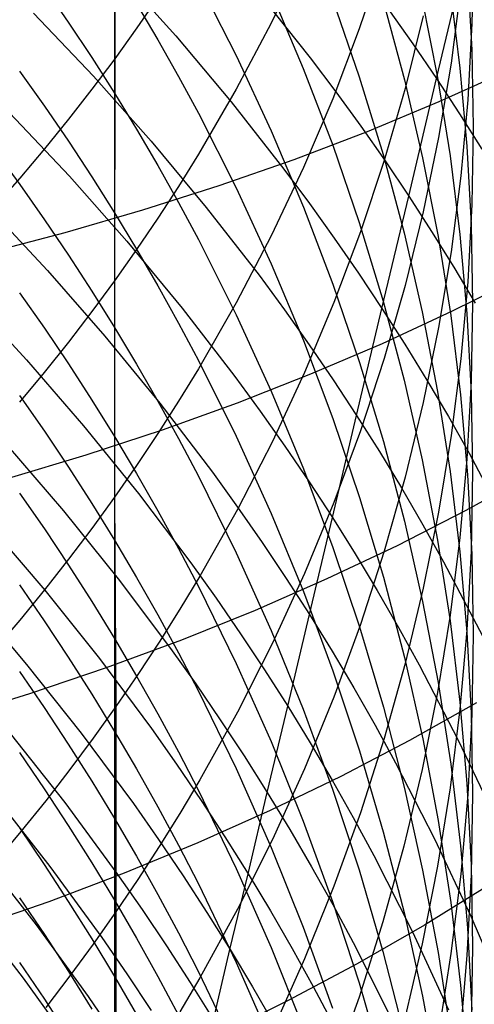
# Model space of a CAD drawing. Extents: x -383 to 1849, y -1185 to -529.
# Tile 261 of 656: x 220.78 to 223.26, y -1094.32 to -1088.96. Entities that reach past the tile are written whole.
import ezdxf

# ---------------------------------------------------------------- set-up
doc = ezdxf.new("R2010")
doc.units = 0
doc.layers.add('PREDEFINITO', color=7, linetype='CONTINUOUS')

msp = doc.modelspace()

# ---------------------------------------------------------------- linework, layer by layer
at = {"layer": 'PREDEFINITO'}
for p, q in [((221.301, -1086.6782, 640.1766), (221.3007, -1089.1759, 637.3242)), ((223.252, -1088.5696, 625.7504), (223.2447, -1088.985, 626.0143)), ((222.3266, -1088.6187, 634.5336), (222.1516, -1088.9832, 634.8079)), ((222.7609, -1088.6313, 632.261), (222.6316, -1089.0145, 632.5377)), ((223.0516, -1089.2846, 542.3873), (223.2095, -1088.6199, 541.0051)), ((221.2994, -1088.6831, 610.6839), (221.2996, -1089.3628, 609.2362)), ((221.3182, -1088.7024, 545.907), (221.6327, -1089.0517, 545.7745)), ((223.2208, -1088.7074, 623.7903), (223.2439, -1089.1274, 624.0456)), ((220.9172, -1088.7867, 609.0003), (221.0484, -1088.9766, 609.078)), ((221.7567, -1088.7571, 612.4751), (221.9625, -1089.1592, 612.6585)), ((223.1843, -1088.7924, 627.9941), (223.1313, -1089.1997, 628.2643)), ((221.5365, -1088.8403, 637.0612), (221.4205, -1089.0089, 637.1934)), ((222.0766, -1088.8084, 544.2459), (222.3653, -1089.1719, 544.0969)), ((222.1521, -1088.8181, 614.2967), (222.3271, -1089.2293, 614.4942)), ((223.126, -1088.8043, 621.8501), (223.1793, -1089.2273, 622.096)), ((221.4196, -1088.8776, 610.7678), (221.5358, -1089.0741, 610.8528)), ((222.487, -1088.858, 616.146), (222.6316, -1089.2755, 616.3568)), ((222.7627, -1088.8691, 618.0216), (222.8771, -1089.2903, 618.2448)), ((222.9741, -1088.8557, 619.9253), (223.0578, -1089.2791, 620.1604)), ((220.8593, -1088.9291, 547.4203), (221.1854, -1089.2719, 547.2983)), ((222.7907, -1088.9084, 542.5534), (222.923, -1089.0955, 542.471)), ((222.9792, -1088.9424, 630.2585), (222.8805, -1089.3376, 630.532)), ((221.0484, -1088.9766, 609.078), (221.1759, -1089.1687, 609.1566)), ((221.4205, -1089.0089, 637.1934), (221.3007, -1089.1759, 637.3242)), ((222.1516, -1088.9832, 634.8079), (221.9615, -1089.3424, 635.0782)), ((223.2447, -1088.985, 626.0143), (223.2221, -1089.3998, 626.2779)), ((221.6327, -1089.0517, 545.7745), (221.934, -1089.4098, 545.6365)), ((222.6316, -1089.0145, 632.5377), (222.487, -1089.3938, 632.8114)), ((221.5358, -1089.0741, 610.8528), (221.6482, -1089.2725, 610.9385)), ((222.923, -1089.0955, 542.471), (223.0517, -1089.2846, 542.3872)), ((221.1759, -1089.1687, 609.1566), (221.2997, -1089.3628, 609.236)), ((221.9625, -1089.1592, 612.6585), (222.153, -1089.5678, 612.8448)), ((222.3653, -1089.1719, 544.0969), (222.5045, -1089.3566, 544.0203)), ((223.2439, -1089.1274, 624.0456), (223.2518, -1089.5479, 624.3013)), ((221.3007, -1089.1759, 637.3242), (221.1772, -1089.341, 637.4537)), ((221.3007, -1089.1759, 637.3242), (221.2998, -1090.3837, 635.8618)), ((223.1313, -1089.1997, 628.2643), (223.063, -1089.6052, 628.5333)), ((220.7837, -1089.244, 607.4774), (220.9183, -1089.4334, 607.5506)), ((221.1854, -1089.2719, 547.2983), (221.4988, -1089.6237, 547.1711)), ((221.6482, -1089.2725, 610.9385), (221.7568, -1089.4727, 611.0251)), ((222.3271, -1089.2293, 614.4942), (222.487, -1089.6459, 614.6943)), ((222.6316, -1089.2755, 616.3568), (222.761, -1089.6975, 616.5698)), ((223.0578, -1089.2791, 620.1604), (223.1262, -1089.7049, 620.3969)), ((223.4451, -1089.2396, 507.6927), (223.0644, -1089.411, 507.4317)), ((223.1793, -1089.2273, 622.096), (223.2173, -1089.6517, 622.3427)), ((222.8771, -1089.2903, 618.2448), (222.9763, -1089.715, 618.4697)), ((222.9004, -1089.9228, 543.7824), (223.0516, -1089.2846, 542.3873)), ((223.0517, -1089.2846, 542.3872), (223.1766, -1089.4755, 542.302)), ((221.1772, -1089.341, 637.4537), (221.0499, -1089.5045, 637.5818)), ((221.2996, -1089.3628, 609.2362), (221.3003, -1090.0142, 607.775)), ((221.2997, -1089.3628, 609.236), (221.4197, -1089.559, 609.3163)), ((221.9615, -1089.3424, 635.0782), (221.7561, -1089.6958, 635.3441)), ((222.5045, -1089.3566, 544.0203), (222.6401, -1089.5434, 543.9423)), ((222.8805, -1089.3376, 630.532), (222.7666, -1089.7296, 630.8034)), ((220.9183, -1089.4334, 607.5506), (221.0494, -1089.6249, 607.6245)), ((221.934, -1089.4098, 545.6365), (222.2219, -1089.7763, 545.4931)), ((222.487, -1089.3938, 632.8114), (222.3273, -1089.7685, 633.082)), ((223.0644, -1089.411, 507.4317), (222.6743, -1089.5729, 507.1783)), ((223.2221, -1089.3998, 626.2779), (223.1843, -1089.8138, 626.5409)), ((220.5041, -1089.4856, 605.8825), (220.7839, -1089.8607, 606.0189)), ((220.7283, -1089.4695, 548.8172), (221.0543, -1089.8145, 548.7005)), ((221.7568, -1089.4727, 611.0251), (221.9625, -1089.8783, 611.2005)), ((223.1766, -1089.4755, 542.302), (223.2978, -1089.6683, 542.2155)), ((221.0499, -1089.5045, 637.5818), (220.9189, -1089.6661, 637.7085)), ((222.6401, -1089.5434, 543.9423), (222.7721, -1089.7321, 543.863)), ((223.2518, -1089.5479, 624.3013), (223.2444, -1089.9684, 624.5569)), ((221.4197, -1089.559, 609.3163), (221.5359, -1089.7572, 609.3974)), ((222.153, -1089.5678, 612.8448), (222.3283, -1089.9824, 613.0339)), ((222.6743, -1089.5729, 507.1783), (222.2754, -1089.7251, 506.9327)), ((221.0494, -1089.6249, 607.6245), (221.1768, -1089.8185, 607.6993)), ((221.4988, -1089.6237, 547.1711), (221.7993, -1089.9843, 547.0387)), ((222.487, -1089.6459, 614.6943), (222.6316, -1090.0675, 614.8968)), ((223.063, -1089.6052, 628.5333), (222.9796, -1090.0085, 628.8008)), ((223.2173, -1089.6517, 622.3427), (223.2401, -1090.0771, 622.59)), ((220.9189, -1089.6661, 637.7085), (220.7843, -1089.8259, 637.8338)), ((221.7561, -1089.6958, 635.3441), (221.6477, -1089.8702, 635.4754)), ((222.761, -1089.6975, 616.5698), (222.8752, -1090.1234, 616.7847)), ((223.1262, -1089.7049, 620.3969), (223.1795, -1090.1326, 620.6344)), ((221.5359, -1089.7572, 609.3974), (221.6483, -1089.9572, 609.4792)), ((222.2754, -1089.7251, 506.9327), (221.8681, -1089.8676, 506.6952)), ((222.7666, -1089.7296, 630.8034), (222.6374, -1090.118, 631.0723)), ((222.7721, -1089.7321, 543.863), (222.9004, -1089.9228, 543.7823)), ((222.9763, -1089.715, 618.4697), (223.0602, -1090.1425, 618.6962)), ((221.0543, -1089.8145, 548.7005), (221.3677, -1090.1686, 548.5789)), ((222.3273, -1089.7685, 633.082), (222.1523, -1090.1383, 633.349)), ((222.2219, -1089.7763, 545.4931), (222.3606, -1089.9626, 545.4194)), ((223.1843, -1089.8138, 626.5409), (223.1313, -1090.2264, 626.803)), ((220.7843, -1089.8259, 637.8338), (220.5044, -1090.1399, 638.08)), ((220.7839, -1089.8607, 606.0189), (220.9185, -1090.0515, 606.0883)), ((221.1768, -1089.8185, 607.6993), (221.3004, -1090.0142, 607.7748)), ((221.8681, -1089.8676, 506.6952), (221.4528, -1090, 506.4659)), ((221.6477, -1089.8702, 635.4754), (221.5355, -1090.0431, 635.6055)), ((221.9625, -1089.8783, 611.2005), (222.1531, -1090.2905, 611.3787)), ((222.755, -1090.5337, 545.1906), (222.9004, -1089.9228, 543.7824)), ((222.9004, -1089.9228, 543.7823), (223.025, -1090.1153, 543.7003)), ((221.6483, -1089.9572, 609.4792), (221.7568, -1090.1591, 609.5618)), ((222.3606, -1089.9626, 545.4194), (222.4957, -1090.151, 545.3444)), ((223.2444, -1089.9684, 624.5569), (223.2218, -1090.3884, 624.8122)), ((220.6104, -1089.9797, 550.2252), (220.9352, -1090.3271, 550.1137)), ((221.4528, -1090, 506.4659), (221.03, -1090.1223, 506.2453)), ((221.3003, -1090.0142, 607.775), (221.3002, -1090.637, 606.3015)), ((221.3004, -1090.0142, 607.7748), (221.4202, -1090.2119, 607.8512)), ((221.7993, -1089.9843, 547.0387), (222.0861, -1090.3536, 546.9012)), ((222.3283, -1089.9824, 613.0339), (222.4884, -1090.4026, 613.2255)), ((222.9796, -1090.0085, 628.8008), (222.8809, -1090.409, 629.0665)), ((220.9185, -1090.0515, 606.0883), (221.0495, -1090.2446, 606.1586)), ((221.5355, -1090.0431, 635.6055), (221.4196, -1090.2143, 635.7343)), ((222.6316, -1090.0675, 614.8968), (222.761, -1090.4936, 615.1014)), ((223.2401, -1090.0771, 622.59), (223.2477, -1090.5029, 622.8376)), ((221.03, -1090.1223, 506.2453), (220.6002, -1090.2343, 506.0335)), ((222.6374, -1090.118, 631.0723), (222.493, -1090.5024, 631.3384)), ((222.8752, -1090.1234, 616.7847), (222.9741, -1090.5528, 617.0015)), ((223.025, -1090.1153, 543.7003), (223.1459, -1090.3097, 543.617)), ((223.1795, -1090.1326, 620.6344), (223.2175, -1090.5618, 620.8727)), ((221.3677, -1090.1686, 548.5789), (221.6679, -1090.5316, 548.4523)), ((221.7568, -1090.1591, 609.5618), (221.9625, -1090.5682, 609.7292)), ((222.1523, -1090.1383, 633.349), (221.9622, -1090.5028, 633.6121)), ((222.4957, -1090.151, 545.3444), (222.6273, -1090.3414, 545.2681)), ((223.0602, -1090.1425, 618.6962), (223.1289, -1090.5725, 618.924)), ((221.4196, -1090.2143, 635.7343), (221.2998, -1090.3837, 635.8618)), ((221.4202, -1090.2119, 607.8512), (221.5363, -1090.4116, 607.9283)), ((223.1313, -1090.2264, 626.803), (223.063, -1090.6371, 627.064)), ((221.0495, -1090.2446, 606.1586), (221.1768, -1090.4397, 606.2295)), ((222.1531, -1090.2905, 611.3787), (222.3284, -1090.7088, 611.5595)), ((220.9352, -1090.3271, 550.1137), (221.2474, -1090.6838, 549.9974)), ((222.6273, -1090.3414, 545.2681), (222.7551, -1090.5337, 545.1905)), ((223.1459, -1090.3097, 543.617), (223.263, -1090.5059, 543.5324)), ((221.2998, -1090.3837, 635.8618), (221.1762, -1090.5514, 635.988)), ((221.2998, -1090.3837, 635.8618), (221.3005, -1091.5595, 634.3749)), ((222.0861, -1090.3536, 546.9012), (222.2244, -1090.5413, 546.8305)), ((222.4884, -1090.4026, 613.2255), (222.6332, -1090.8277, 613.4194)), ((223.5093, -1090.364, 509.3518), (223.1378, -1090.5495, 509.0892)), ((223.2218, -1090.3884, 624.8122), (223.184, -1090.8075, 625.067)), ((220.7837, -1090.4488, 604.5487), (220.9183, -1090.641, 604.6143)), ((221.1768, -1090.4397, 606.2295), (221.3003, -1090.637, 606.3013)), ((221.5363, -1090.4116, 607.9283), (221.6486, -1090.6133, 608.0062)), ((222.8809, -1090.409, 629.0665), (222.767, -1090.8063, 629.3301)), ((220.4958, -1090.464, 551.6431), (220.8201, -1090.8135, 551.5369)), ((221.9622, -1090.5028, 633.6121), (221.7568, -1090.8614, 633.871)), ((222.493, -1090.5024, 631.3384), (222.3335, -1090.8823, 631.6013)), ((222.761, -1090.4936, 615.1014), (222.8751, -1090.9237, 615.3079)), ((223.2477, -1090.5029, 622.8376), (223.24, -1090.9288, 623.0851)), ((221.1762, -1090.5514, 635.988), (221.0489, -1090.7173, 636.1128)), ((221.6679, -1090.5316, 548.4523), (221.9547, -1090.9033, 548.3207)), ((222.2244, -1090.5413, 546.8305), (222.359, -1090.7311, 546.7585)), ((222.6174, -1091.1168, 546.611), (222.755, -1090.5337, 545.1906)), ((222.7551, -1090.5337, 545.1905), (222.8792, -1090.7279, 545.1116)), ((223.1378, -1090.5495, 509.0892), (222.7566, -1090.7255, 508.8337)), ((222.9741, -1090.5528, 617.0015), (223.0578, -1090.9851, 617.2197)), ((223.2175, -1090.5618, 620.8727), (223.2403, -1090.9919, 621.1116)), ((221.6486, -1090.6133, 608.0062), (221.757, -1090.8168, 608.0848)), ((221.9625, -1090.5682, 609.7292), (222.1531, -1090.9839, 609.8992)), ((223.1289, -1090.5725, 618.924), (223.1824, -1091.0045, 619.1528)), ((220.9183, -1090.641, 604.6143), (221.0493, -1090.8353, 604.6807)), ((221.3002, -1090.637, 606.3015), (221.3, -1091.2304, 604.8158)), ((221.3003, -1090.637, 606.3013), (221.4201, -1090.8363, 606.3738)), ((223.063, -1090.6371, 627.064), (222.9796, -1091.0456, 627.3235)), ((221.0489, -1090.7173, 636.1128), (220.9179, -1090.8814, 636.2363)), ((221.2474, -1090.6838, 549.9974), (221.5466, -1091.0495, 549.8764)), ((222.3284, -1090.7088, 611.5595), (222.4885, -1091.1326, 611.7428)), ((222.7566, -1090.7255, 508.8337), (222.3661, -1090.8919, 508.5856)), ((222.359, -1090.7311, 546.7585), (222.4901, -1090.923, 546.6854)), ((222.8792, -1090.7279, 545.1116), (222.9995, -1090.9241, 545.0315)), ((220.8201, -1090.8135, 551.5369), (221.1317, -1091.1724, 551.4261)), ((221.757, -1090.8168, 608.0848), (221.9626, -1091.2291, 608.244)), ((222.6332, -1090.8277, 613.4194), (222.7629, -1091.2574, 613.6153)), ((222.767, -1090.8063, 629.3301), (222.6378, -1091.1999, 629.5912)), ((223.184, -1090.8075, 625.067), (223.1309, -1091.2252, 625.321)), ((220.9179, -1090.8814, 636.2363), (220.7833, -1091.0437, 636.3584)), ((221.0493, -1090.8353, 604.6807), (221.1766, -1091.0318, 604.7478)), ((221.4201, -1090.8363, 606.3738), (221.536, -1091.0377, 606.447)), ((221.7568, -1090.8614, 633.871), (221.6484, -1091.0384, 633.9988)), ((222.3335, -1090.8823, 631.6013), (222.1586, -1091.2572, 631.8609)), ((221.9547, -1090.9033, 548.3207), (222.0928, -1091.0923, 548.2531)), ((222.3661, -1090.8919, 508.5856), (221.9668, -1091.0485, 508.3451)), ((222.4901, -1090.923, 546.6854), (222.6174, -1091.1168, 546.6109)), ((222.8751, -1090.9237, 615.3079), (222.974, -1091.3573, 615.5161)), ((222.9995, -1090.9241, 545.0315), (223.1162, -1091.122, 544.9501)), ((223.24, -1090.9288, 623.0851), (223.2172, -1091.3541, 623.3324)), ((222.1531, -1090.9839, 609.8992), (222.3283, -1091.4056, 610.0718)), ((223.0578, -1090.9851, 617.2197), (223.1262, -1091.4199, 617.4392)), ((223.2403, -1090.9919, 621.1116), (223.2479, -1091.4225, 621.3507)), ((220.7837, -1091.0079, 603.0662), (220.9183, -1091.2013, 603.128)), ((221.1766, -1091.0318, 604.7478), (221.3001, -1091.2304, 604.8156)), ((221.536, -1091.0377, 606.447), (221.6482, -1091.241, 606.521)), ((221.6484, -1091.0384, 633.9988), (221.5363, -1091.2138, 634.1254)), ((222.9796, -1091.0456, 627.3235), (222.8809, -1091.4512, 627.5812)), ((223.1824, -1091.0045, 619.1528), (223.2207, -1091.4379, 619.3823)), ((221.5466, -1091.0495, 549.8764), (221.8321, -1091.424, 549.7506)), ((221.9668, -1091.0485, 508.3451), (221.5592, -1091.1951, 508.1125)), ((222.0928, -1091.0923, 548.2531), (222.2274, -1091.2833, 548.1844)), ((222.4855, -1091.6715, 548.0433), (222.6174, -1091.1168, 546.611)), ((222.4885, -1091.1326, 611.7428), (222.6334, -1091.5615, 611.9282)), ((222.6174, -1091.1168, 546.6109), (222.7411, -1091.3125, 546.5352)), ((223.1162, -1091.122, 544.9501), (223.229, -1091.3216, 544.8675)), ((220.9183, -1091.2013, 603.128), (221.0493, -1091.3969, 603.1905)), ((221.1317, -1091.1724, 551.4261), (221.4303, -1091.5404, 551.3109)), ((221.5592, -1091.1951, 508.1125), (221.1436, -1091.3316, 507.8881)), ((222.6378, -1091.1999, 629.5912), (222.4935, -1091.5895, 629.8497)), ((221.3, -1091.2304, 604.8158), (221.3001, -1091.7946, 603.3179)), ((221.3001, -1091.2304, 604.8156), (221.4199, -1091.4311, 604.8842)), ((221.5363, -1091.2138, 634.1254), (221.4203, -1091.3875, 634.2508)), ((221.6482, -1091.241, 606.521), (221.7565, -1091.4461, 606.5956)), ((221.9626, -1091.2291, 608.244), (222.1529, -1091.6481, 608.4058)), ((222.1586, -1091.2572, 631.8609), (221.9686, -1091.6267, 632.1166)), ((222.7629, -1091.2574, 613.6153), (222.8773, -1091.6911, 613.8131)), ((223.1309, -1091.2252, 625.321), (223.0627, -1091.6411, 625.5738)), ((220.7108, -1091.2727, 552.9698), (221.0221, -1091.6336, 552.8646)), ((222.2274, -1091.2833, 548.1844), (222.3583, -1091.4764, 548.1144)), ((222.7411, -1091.3125, 546.5352), (222.861, -1091.5101, 546.4584)), ((221.1436, -1091.3316, 507.8881), (220.7205, -1091.4578, 507.6721)), ((222.974, -1091.3573, 615.5161), (223.0577, -1091.7938, 615.7258)), ((223.2172, -1091.3541, 623.3324), (223.1791, -1091.7785, 623.5791)), ((223.229, -1091.3216, 544.8675), (223.4435, -1091.7259, 544.6989)), ((221.0493, -1091.3969, 603.1905), (221.1766, -1091.5947, 603.2538)), ((221.4203, -1091.3875, 634.2508), (221.3005, -1091.5595, 634.3749)), ((222.3283, -1091.4056, 610.0718), (222.4884, -1091.833, 610.2467)), ((223.1262, -1091.4199, 617.4392), (223.1795, -1091.8567, 617.6596)), ((221.4199, -1091.4311, 604.8842), (221.5359, -1091.6339, 604.9534)), ((221.7565, -1091.4461, 606.5956), (221.9619, -1091.8619, 606.7468)), ((221.8321, -1091.424, 549.7506), (221.9697, -1091.6144, 549.6861)), ((222.8809, -1091.4512, 627.5812), (222.767, -1091.8537, 627.8369)), ((223.5739, -1091.4329, 511.042), (223.2113, -1091.633, 510.7777)), ((223.2207, -1091.4379, 619.3823), (223.2438, -1091.8723, 619.6124)), ((223.2479, -1091.4225, 621.3507), (223.2403, -1091.8531, 621.5898)), ((222.3583, -1091.4764, 548.1144), (222.4856, -1091.6715, 548.0432)), ((222.861, -1091.5101, 546.4584), (222.9771, -1091.7096, 546.3803)), ((220.7836, -1091.5377, 601.5728), (220.9182, -1091.7323, 601.6308)), ((221.3005, -1091.5595, 634.3749), (221.177, -1091.7296, 634.4977)), ((221.3005, -1091.5595, 634.3749), (221.3072, -1092.6982, 632.8584)), ((221.4303, -1091.5404, 551.3109), (221.7152, -1091.9173, 551.1911)), ((222.6334, -1091.5615, 611.9282), (222.763, -1091.9949, 612.1156)), ((221.0221, -1091.6336, 552.8646), (221.3203, -1092.0036, 552.7553)), ((221.1766, -1091.5947, 603.2538), (221.3002, -1091.7946, 603.3177)), ((221.5359, -1091.6339, 604.9534), (221.6481, -1091.8386, 605.0234)), ((221.9686, -1091.6267, 632.1166), (221.7634, -1091.9903, 632.3684)), ((221.9697, -1091.6144, 549.6861), (222.1036, -1091.8069, 549.6203)), ((222.4935, -1091.5895, 629.8497), (222.3339, -1091.9745, 630.1051)), ((223.2113, -1091.633, 510.7777), (222.8385, -1091.8238, 510.52)), ((222.1529, -1091.6481, 608.4058), (222.3281, -1092.0733, 608.57)), ((222.3605, -1092.1981, 549.4855), (222.4855, -1091.6715, 548.0433)), ((222.4856, -1091.6715, 548.0432), (222.6091, -1091.8686, 547.9709)), ((223.0627, -1091.6411, 625.5738), (222.9792, -1092.0546, 625.8252)), ((220.6091, -1091.702, 554.4108), (220.9198, -1092.065, 554.3113)), ((220.9182, -1091.7323, 601.6308), (221.0492, -1091.9291, 601.6895)), ((221.177, -1091.7296, 634.4977), (221.0497, -1091.898, 634.6193)), ((222.8773, -1091.6911, 613.8131), (222.9765, -1092.1282, 614.0124)), ((222.9771, -1091.7096, 546.3803), (223.0895, -1091.9108, 546.3011)), ((221.3001, -1091.7946, 603.3179), (221.3, -1092.3292, 601.8089)), ((221.3002, -1091.7946, 603.3177), (221.4199, -1091.9966, 603.3823)), ((223.0577, -1091.7938, 615.7258), (223.1262, -1092.2329, 615.9366)), ((223.1791, -1091.7785, 623.5791), (223.1258, -1092.2015, 623.825)), ((221.6481, -1091.8386, 605.0234), (221.7564, -1092.0451, 605.0939)), ((222.1036, -1091.8069, 549.6203), (222.2339, -1092.0015, 549.5534)), ((222.8385, -1091.8238, 510.52), (222.456, -1092.0049, 510.2694)), ((222.4884, -1091.833, 610.2467), (222.6333, -1092.2655, 610.4236)), ((221.0497, -1091.898, 634.6193), (220.9187, -1092.0645, 634.7395)), ((221.9619, -1091.8619, 606.7468), (222.152, -1092.2843, 606.9005)), ((222.6091, -1091.8686, 547.9709), (222.7289, -1092.0676, 547.8974)), ((222.767, -1091.8537, 627.8369), (222.6378, -1092.2524, 628.0902)), ((223.1795, -1091.8567, 617.6596), (223.2175, -1092.2949, 617.8808)), ((223.2403, -1091.8531, 621.5898), (223.2174, -1092.2833, 621.8287)), ((223.2438, -1091.8723, 619.6124), (223.2516, -1092.3071, 619.8428)), ((221.0492, -1091.9291, 601.6895), (221.1765, -1092.1281, 601.7488)), ((221.7152, -1091.9173, 551.1911), (221.8524, -1092.109, 551.1297)), ((223.0895, -1091.9108, 546.3011), (223.3031, -1092.3183, 546.1394)), ((221.3203, -1092.0036, 552.7553), (221.6048, -1092.3826, 552.6417)), ((221.4199, -1091.9966, 603.3823), (221.5359, -1092.2007, 603.4475)), ((221.7634, -1091.9903, 632.3684), (221.655, -1092.1698, 632.4926)), ((222.456, -1092.0049, 510.2694), (222.0643, -1092.1762, 510.0259)), ((222.3339, -1091.9745, 630.1051), (222.1591, -1092.3544, 630.3571)), ((222.2339, -1092.0015, 549.5534), (222.3606, -1092.1981, 549.4854)), ((222.763, -1091.9949, 612.1156), (222.8774, -1092.4324, 612.3047)), ((220.7823, -1092.0373, 600.0707), (220.9171, -1092.233, 600.1248)), ((220.9187, -1092.0645, 634.7395), (220.7841, -1092.2292, 634.8583)), ((221.7564, -1092.0451, 605.0939), (221.9618, -1092.4637, 605.2369)), ((222.9792, -1092.0546, 625.8252), (222.8805, -1092.4653, 626.0748)), ((220.5109, -1092.1043, 555.8601), (220.8217, -1092.469, 555.7664)), ((220.9198, -1092.065, 554.3113), (221.2173, -1092.4373, 554.2078)), ((221.8524, -1092.109, 551.1297), (221.986, -1092.3028, 551.0671)), ((222.3281, -1092.0733, 608.57), (222.4881, -1092.5041, 608.7364)), ((222.7289, -1092.0676, 547.8974), (222.8449, -1092.2684, 547.8228)), ((221.1765, -1092.1281, 601.7488), (221.3001, -1092.3292, 601.8087)), ((221.655, -1092.1698, 632.4926), (221.5429, -1092.3476, 632.6157)), ((222.9765, -1092.1282, 614.0124), (223.0604, -1092.5684, 614.2132)), ((221.5359, -1092.2007, 603.4475), (221.6481, -1092.4067, 603.5134)), ((222.0643, -1092.1762, 510.0259), (221.6638, -1092.3376, 509.79)), ((222.2423, -1092.6965, 550.9388), (222.3605, -1092.1981, 549.4855)), ((222.3606, -1092.1981, 549.4854), (222.4835, -1092.3968, 549.4163)), ((223.1258, -1092.2015, 623.825), (223.0573, -1092.6226, 624.0698)), ((220.7841, -1092.2292, 634.8583), (220.5042, -1092.5527, 635.0919)), ((220.9171, -1092.233, 600.1248), (221.0482, -1092.4309, 600.1796)), ((222.6378, -1092.2524, 628.0902), (222.4935, -1092.6469, 628.3409)), ((222.6333, -1092.2655, 610.4236), (222.7629, -1092.7026, 610.6024)), ((222.8449, -1092.2684, 547.8228), (222.9571, -1092.471, 547.7471)), ((223.1262, -1092.2329, 615.9366), (223.1794, -1092.6739, 616.1484)), ((221.3, -1092.3292, 601.8089), (221.2993, -1092.8333, 600.2911)), ((221.3001, -1092.3292, 601.8087), (221.4199, -1092.5325, 601.8693)), ((221.986, -1092.3028, 551.0671), (222.1161, -1092.4986, 551.0034)), ((222.152, -1092.2843, 606.9005), (222.327, -1092.713, 607.0564)), ((223.2174, -1092.2833, 621.8287), (223.1794, -1092.7124, 622.067)), ((223.2175, -1092.2949, 617.8808), (223.2403, -1092.7341, 618.1025)), ((223.2516, -1092.3071, 619.8428), (223.2442, -1092.742, 620.0732)), ((221.6638, -1092.3376, 509.79), (221.2549, -1092.4889, 509.5618)), ((221.5429, -1092.3476, 632.6157), (221.4269, -1092.5238, 632.7377)), ((221.6048, -1092.3826, 552.6417), (221.7419, -1092.5753, 552.5834)), ((222.1591, -1092.3544, 630.3571), (221.9691, -1092.7289, 630.6055)), ((221.0482, -1092.4309, 600.1796), (221.1757, -1092.631, 600.235)), ((221.2173, -1092.4373, 554.2078), (221.5012, -1092.8186, 554.1003)), ((221.6481, -1092.4067, 603.5134), (221.7565, -1092.6146, 603.5799)), ((222.4835, -1092.3968, 549.4163), (222.6026, -1092.5973, 549.3461)), ((222.8774, -1092.4324, 612.3047), (222.9766, -1092.8734, 612.4954)), ((220.8217, -1092.469, 555.7664), (221.1193, -1092.8431, 555.6689)), ((221.2549, -1092.4889, 509.5618), (220.8381, -1092.6299, 509.3416)), ((221.9618, -1092.4637, 605.2369), (222.1519, -1092.8891, 605.3822)), ((222.8805, -1092.4653, 626.0748), (222.7666, -1092.8727, 626.3225)), ((222.9571, -1092.471, 547.7471), (223.1704, -1092.8813, 547.5925)), ((220.7822, -1092.5077, 598.558), (220.9171, -1092.7043, 598.6082)), ((221.4269, -1092.5238, 632.7377), (221.3072, -1092.6982, 632.8584)), ((221.4199, -1092.5325, 601.8693), (221.5359, -1092.7378, 601.9305)), ((222.1161, -1092.4986, 551.0034), (222.2424, -1092.6965, 550.9387)), ((222.4881, -1092.5041, 608.7364), (222.6329, -1092.94, 608.9047)), ((221.7419, -1092.5753, 552.5834), (221.8753, -1092.7702, 552.524)), ((222.6026, -1092.5973, 549.3461), (222.718, -1092.7997, 549.2748)), ((223.0604, -1092.5684, 614.2132), (223.1292, -1093.0111, 614.415)), ((220.8381, -1092.6299, 509.3416), (220.4138, -1092.7604, 509.1297)), ((221.1757, -1092.631, 600.235), (221.2994, -1092.8333, 600.2909)), ((221.7565, -1092.6146, 603.5799), (221.9618, -1093.0359, 603.7146)), ((222.4935, -1092.6469, 628.3409), (222.3339, -1093.0369, 628.5887)), ((223.0573, -1092.6226, 624.0698), (222.9736, -1093.0412, 624.3132)), ((220.9171, -1092.7043, 598.6082), (221.0484, -1092.9031, 598.659)), ((221.3072, -1092.6982, 632.8584), (221.1836, -1092.8708, 632.9779)), ((221.3072, -1092.6982, 632.8584), (221.3077, -1093.8149, 631.326)), ((222.1312, -1093.1662, 552.4023), (222.2423, -1092.6965, 550.9388)), ((222.2424, -1092.6965, 550.9387), (222.3649, -1092.8965, 550.8729)), ((222.7629, -1092.7026, 610.6024), (222.8773, -1093.1437, 610.7829)), ((223.2696, -1092.6785, 512.4776), (222.9054, -1092.8833, 512.2189)), ((223.1794, -1092.6739, 616.1484), (223.2174, -1093.1165, 616.3609)), ((221.5359, -1092.7378, 601.9305), (221.648, -1092.9451, 601.9923)), ((221.9691, -1092.7289, 630.6055), (221.7638, -1093.0974, 630.85)), ((222.327, -1092.713, 607.0564), (222.4867, -1093.1474, 607.2144)), ((223.1794, -1092.7124, 622.067), (223.1261, -1093.1402, 622.3045)), ((223.2442, -1092.742, 620.0732), (223.2216, -1093.1764, 620.3033)), ((223.2403, -1092.7341, 618.1025), (223.2479, -1093.1738, 618.3245)), ((221.8753, -1092.7702, 552.524), (222.0051, -1092.9671, 552.4636)), ((222.718, -1092.7997, 549.2748), (222.8296, -1093.0039, 549.2025)), ((220.7323, -1092.8446, 557.2297), (221.0296, -1093.2204, 557.1382)), ((221.1193, -1092.8431, 555.6689), (221.4033, -1093.2263, 555.5676)), ((221.2993, -1092.8333, 600.2911), (221.2997, -1093.3074, 598.7626)), ((221.2994, -1092.8333, 600.2909), (221.4193, -1093.0377, 600.3475)), ((221.5012, -1092.8186, 554.1003), (221.6379, -1093.0125, 554.0451)), ((221.0484, -1092.9031, 598.659), (221.1759, -1093.1042, 598.7104)), ((221.1836, -1092.8708, 632.9779), (221.0563, -1093.0416, 633.0961)), ((222.1519, -1092.8891, 605.3822), (222.3269, -1093.3208, 605.5297)), ((222.3649, -1092.8965, 550.8729), (222.4837, -1093.0984, 550.806)), ((222.9054, -1092.8833, 512.2189), (222.5311, -1093.0786, 511.9669)), ((222.7666, -1092.8727, 626.3225), (222.6374, -1093.2764, 626.5679)), ((222.9766, -1092.8734, 612.4954), (223.0606, -1093.3174, 612.6874)), ((223.1704, -1092.8813, 547.5925), (223.3686, -1093.2979, 547.4338)), ((220.7823, -1092.9482, 597.0364), (220.9172, -1093.1457, 597.0828)), ((221.648, -1092.9451, 601.9923), (221.7564, -1093.1543, 602.0547)), ((222.0051, -1092.9671, 552.4636), (222.1313, -1093.1662, 552.4022)), ((222.6329, -1092.94, 608.9047), (222.7624, -1093.3806, 609.0749)), ((221.6379, -1093.0125, 554.0451), (221.771, -1093.2087, 553.9889)), ((222.8296, -1093.0039, 549.2025), (223.0416, -1093.4175, 549.0548)), ((223.1292, -1093.0111, 614.415), (223.1827, -1093.4559, 614.6178)), ((221.0563, -1093.0416, 633.0961), (220.9254, -1093.2105, 633.2131)), ((221.4193, -1093.0377, 600.3475), (221.5354, -1093.2442, 600.4046)), ((221.9618, -1093.0359, 603.7146), (222.152, -1093.4641, 603.8515)), ((222.5311, -1093.0786, 511.9669), (222.1471, -1093.2641, 511.7216)), ((222.3339, -1093.0369, 628.5887), (222.1591, -1093.4217, 628.8332)), ((222.9736, -1093.0412, 624.3132), (222.8747, -1093.4571, 624.5549)), ((221.1759, -1093.1042, 598.7104), (221.2998, -1093.3074, 598.7624)), ((221.7638, -1093.0974, 630.85), (221.6555, -1093.2793, 630.9707)), ((222.4837, -1093.0984, 550.806), (222.5988, -1093.3021, 550.7382)), ((223.2174, -1093.1165, 616.3609), (223.2402, -1093.56, 616.5739)), ((220.9172, -1093.1457, 597.0828), (221.0485, -1093.3455, 597.1297)), ((221.7564, -1093.1543, 602.0547), (221.9618, -1093.5782, 602.181)), ((222.0262, -1093.6072, 553.8738), (222.1312, -1093.1662, 552.4023)), ((222.1313, -1093.1662, 552.4022), (222.2537, -1093.3672, 552.3399)), ((222.4867, -1093.1474, 607.2144), (222.6312, -1093.5869, 607.3743)), ((222.8773, -1093.1437, 610.7829), (222.9765, -1093.5884, 610.9648)), ((223.1261, -1093.1402, 622.3045), (223.0576, -1093.5659, 622.541)), ((223.2216, -1093.1764, 620.3033), (223.1838, -1093.6099, 620.5329)), ((223.2479, -1093.1738, 618.3245), (223.2403, -1093.6135, 618.5464)), ((220.6508, -1093.1901, 558.701), (220.9475, -1093.5678, 558.6155)), ((220.9254, -1093.2105, 633.2131), (220.7907, -1093.3775, 633.3287)), ((221.0296, -1093.2204, 557.1382), (221.3133, -1093.6054, 557.0432)), ((221.4033, -1093.2263, 555.5676), (221.54, -1093.4212, 555.5157)), ((221.771, -1093.2087, 553.9889), (221.9005, -1093.4069, 553.9318)), ((221.5354, -1093.2442, 600.4046), (221.6477, -1093.4526, 600.4623)), ((221.6555, -1093.2793, 630.9707), (221.5433, -1093.4596, 631.0903)), ((222.1471, -1093.2641, 511.7216), (221.7539, -1093.4397, 511.4834)), ((222.6374, -1093.2764, 626.5679), (222.4931, -1093.6758, 626.8108)), ((221.0485, -1093.3455, 597.1297), (221.1761, -1093.5475, 597.1771)), ((221.2997, -1093.3074, 598.7626), (221.2998, -1093.7516, 597.2253)), ((221.2998, -1093.3074, 598.7624), (221.4198, -1093.5127, 598.8149)), ((222.3269, -1093.3208, 605.5297), (222.4866, -1093.7582, 605.6791)), ((222.5988, -1093.3021, 550.7382), (222.7101, -1093.5077, 550.6693)), ((223.0606, -1093.3174, 612.6874), (223.1294, -1093.764, 612.8805)), ((220.7907, -1093.3775, 633.3287), (220.5109, -1093.7058, 633.5559)), ((220.7824, -1093.3587, 595.5056), (220.9172, -1093.5571, 595.5481)), ((222.2537, -1093.3672, 552.3399), (222.3723, -1093.5702, 552.2765)), ((222.7624, -1093.3806, 609.0749), (222.8768, -1093.8252, 609.2466)), ((221.7539, -1093.4397, 511.4834), (221.352, -1093.6052, 511.2526)), ((221.54, -1093.4212, 555.5157), (221.6731, -1093.6182, 555.4628)), ((221.6477, -1093.4526, 600.4623), (221.7562, -1093.663, 600.5205)), ((221.9005, -1093.4069, 553.9318), (222.0263, -1093.6072, 553.8737)), ((222.1591, -1093.4217, 628.8332), (221.9691, -1093.801, 629.0742)), ((223.0416, -1093.4175, 549.0548), (223.2386, -1093.8376, 548.9032)), ((223.1827, -1093.4559, 614.6178), (223.221, -1093.9021, 614.8213)), ((220.5777, -1093.5065, 560.1787), (220.8736, -1093.886, 560.0993)), ((221.5433, -1093.4596, 631.0903), (221.4274, -1093.6381, 631.2087)), ((222.152, -1093.4641, 603.8515), (222.3269, -1093.8985, 603.9904)), ((222.7101, -1093.5077, 550.6693), (222.9214, -1093.9241, 550.5288)), ((222.8747, -1093.4571, 624.5549), (222.7606, -1093.8695, 624.7947)), ((220.9172, -1093.5571, 595.5481), (221.0485, -1093.7578, 595.5911)), ((221.1761, -1093.5475, 597.1771), (221.2999, -1093.7516, 597.2251)), ((221.4198, -1093.5127, 598.8149), (221.5361, -1093.7201, 598.8679)), ((223.2402, -1093.56, 616.5739), (223.2478, -1094.004, 616.7872)), ((221.352, -1093.6052, 511.2526), (220.9417, -1093.7604, 511.0294)), ((220.9475, -1093.5678, 558.6155), (221.2305, -1093.9549, 558.5267)), ((221.3133, -1093.6054, 557.0432), (221.4498, -1093.8013, 556.9945)), ((221.9282, -1094.0187, 555.3544), (222.0262, -1093.6072, 553.8738)), ((221.9618, -1093.5782, 602.181), (222.1519, -1094.009, 602.3094)), ((222.0263, -1093.6072, 553.8737), (222.1483, -1093.8096, 553.8147)), ((222.3723, -1093.5702, 552.2765), (222.4872, -1093.7752, 552.2121)), ((222.6312, -1093.5869, 607.3743), (222.7606, -1094.0312, 607.5359)), ((223.0576, -1093.5659, 622.541), (222.9739, -1093.9893, 622.7761)), ((222.9765, -1093.5884, 610.9648), (223.0605, -1094.0361, 611.148)), ((223.1838, -1093.6099, 620.5329), (223.1307, -1094.0419, 620.7617)), ((223.2403, -1093.6135, 618.5464), (223.2174, -1094.0528, 618.7681)), ((221.4274, -1093.6381, 631.2087), (221.3077, -1093.8149, 631.326)), ((221.6731, -1093.6182, 555.4628), (221.8025, -1093.8174, 555.409)), ((221.7562, -1093.663, 600.5205), (221.9617, -1094.0893, 600.6385)), ((223.3409, -1093.6676, 514.2086), (222.9859, -1093.8871, 513.9491)), ((221.5361, -1093.7201, 598.8679), (221.6485, -1093.9295, 598.9214)), ((222.4931, -1093.6758, 626.8108), (222.3335, -1094.0706, 627.0508)), ((220.9417, -1093.7604, 511.0294), (220.5236, -1093.9053, 510.814)), ((220.7837, -1093.7388, 593.966), (220.9182, -1093.9382, 594.0047)), ((221.0485, -1093.7578, 595.5911), (221.1761, -1093.9607, 595.6345)), ((221.2998, -1093.7516, 597.2253), (221.2998, -1094.1657, 595.6786)), ((221.2999, -1093.7516, 597.2251), (221.42, -1093.9579, 597.2735)), ((222.4866, -1093.7582, 605.6791), (222.6312, -1094.2008, 605.8303)), ((222.4872, -1093.7752, 552.2121), (222.5983, -1093.9819, 552.1469)), ((223.1294, -1093.764, 612.8805), (223.1829, -1094.2126, 613.0744)), ((220.5071, -1093.7954, 561.6626), (220.8031, -1094.1761, 561.5893)), ((221.3077, -1093.8149, 631.326), (221.1841, -1093.9898, 631.442)), ((221.3077, -1093.8149, 631.326), (221.3077, -1094.901, 629.7731)), ((221.4498, -1093.8013, 556.9945), (221.5828, -1093.9993, 556.9449)), ((221.9691, -1093.801, 629.0742), (221.7638, -1094.1743, 629.3114)), ((221.8025, -1093.8174, 555.409), (221.9283, -1094.0187, 555.3543)), ((222.1483, -1093.8096, 553.8147), (222.2665, -1094.0139, 553.7547)), ((222.8768, -1093.8252, 609.2466), (222.976, -1094.2735, 609.4197)), ((222.7606, -1093.8695, 624.7947), (222.6312, -1094.2782, 625.0322)), ((223.2386, -1093.8376, 548.9032), (223.4205, -1094.2635, 548.748)), ((220.8736, -1093.886, 560.0993), (221.1557, -1094.2748, 560.0168)), ((220.9182, -1093.9382, 594.0047), (221.0492, -1094.1398, 594.0438)), ((221.6485, -1093.9295, 598.9214), (221.7571, -1094.1408, 598.9754)), ((222.3269, -1093.8985, 603.9904), (222.4867, -1094.3388, 604.1311)), ((222.9859, -1093.8871, 513.9491), (222.6203, -1094.097, 513.6958)), ((222.9214, -1093.9241, 550.5288), (223.1177, -1094.3471, 550.3845)), ((223.221, -1093.9021, 614.8213), (223.2441, -1094.3493, 615.0253)), ((221.1841, -1093.9898, 631.442), (221.0568, -1094.1629, 631.5568)), ((221.1761, -1093.9607, 595.6345), (221.2999, -1094.1657, 595.6785)), ((221.2305, -1093.9549, 558.5267), (221.3667, -1094.1518, 558.4812)), ((221.42, -1093.9579, 597.2735), (221.5362, -1094.1663, 597.3224)), ((222.5983, -1093.9819, 552.1469), (222.8092, -1094.4007, 552.0136)), ((222.9739, -1093.9893, 622.7761), (222.875, -1094.4098, 623.0096)), ((221.5828, -1093.9993, 556.9449), (221.7121, -1094.1995, 556.8944)), ((221.8376, -1094.4018, 556.8432), (221.9282, -1094.0187, 555.3544)), ((221.9283, -1094.0187, 555.3543), (222.0503, -1094.2221, 555.2987)), ((222.1519, -1094.009, 602.3094), (222.3269, -1094.4461, 602.4397)), ((222.2665, -1094.0139, 553.7547), (222.381, -1094.2202, 553.6938)), ((222.7606, -1094.0312, 607.5359), (222.8747, -1094.4795, 607.699)), ((223.0605, -1094.0361, 611.148), (223.1292, -1094.4864, 611.3323)), ((223.1307, -1094.0419, 620.7617), (223.0625, -1094.4719, 620.9896)), ((223.2478, -1094.004, 616.7872), (223.2402, -1094.448, 617.0004)), ((220.7836, -1094.0894, 592.4202), (220.9182, -1094.2895, 592.455)), ((221.9617, -1094.0893, 600.6385), (222.152, -1094.5225, 600.7583)), ((222.3335, -1094.0706, 627.0508), (222.1587, -1094.4602, 627.2877)), ((222.6203, -1094.097, 513.6958), (222.2446, -1094.2974, 513.449)), ((223.2174, -1094.0528, 618.7681), (223.1794, -1094.491, 618.9894)), ((221.0492, -1094.1398, 594.0438), (221.1764, -1094.3437, 594.0833)), ((221.3667, -1094.1518, 558.4812), (221.4993, -1094.3509, 558.4348)), ((221.7571, -1094.1408, 598.9754), (221.963, -1094.569, 599.0849)), ((220.8031, -1094.1761, 561.5893), (221.0855, -1094.5662, 561.5133)), ((221.0568, -1094.1629, 631.5568), (220.9258, -1094.3341, 631.6704)), ((221.2998, -1094.1657, 595.6786), (221.2998, -1094.5498, 594.1235)), ((221.2999, -1094.1657, 595.6785), (221.4199, -1094.373, 595.7229)), ((221.5362, -1094.1663, 597.3224), (221.6487, -1094.3767, 597.3718)), ((221.7638, -1094.1743, 629.3114), (221.6555, -1094.3586, 629.4284)), ((221.7121, -1094.1995, 556.8944), (221.8376, -1094.4018, 556.8431)), ((222.6312, -1094.2008, 605.8303), (222.7605, -1094.6482, 605.9831)), ((222.0503, -1094.2221, 555.2987), (222.1685, -1094.4275, 555.2422)), ((222.381, -1094.2202, 553.6938), (222.4917, -1094.4284, 553.6321)), ((223.1829, -1094.2126, 613.0744), (223.2212, -1094.6627, 613.269)), ((220.9182, -1094.2895, 592.455), (221.0491, -1094.4919, 592.4901)), ((221.1557, -1094.2748, 560.0168), (221.2915, -1094.4726, 559.9744)), ((222.2446, -1094.2974, 513.449), (221.8594, -1094.4878, 513.2088)), ((222.6312, -1094.2782, 625.0322), (222.4867, -1094.6826, 625.2673)), ((222.976, -1094.2735, 609.4197), (223.06, -1094.7248, 609.594))]:
    msp.add_line(p, q, dxfattribs=at)

doc.saveas('drawing.dxf')
